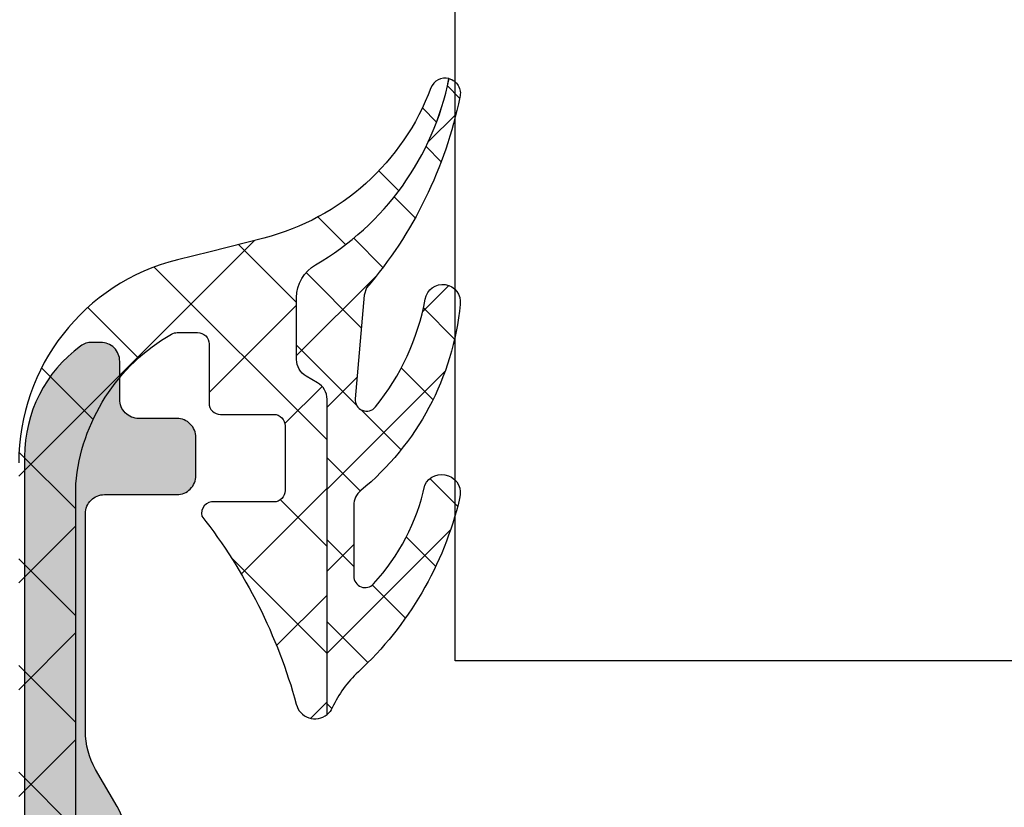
# Model space of a CAD drawing. Header units: millimetres. Extents: x 247761 to 294611, y 172579 to 236863.
# Tile 396 of 596: x 249738 to 249764, y 194927 to 194948. Entities that reach past the tile are written whole.
import ezdxf

# ---------------------------------------------------------------- set-up
doc = ezdxf.new("R2010")
doc.units = ezdxf.units.MM
doc.layers.add('FASÁDA DETAILNÍ', color=4, linetype='Continuous')
doc.layers.add('NOVA', color=240, linetype='Continuous')

# ---------------------------------------------------------------- blocks, each defined once
blk = doc.blocks.new('A$C69D17D4D')
at = {"layer": 'FASÁDA DETAILNÍ'}
h = blk.add_hatch(dxfattribs=at)
h.set_pattern_fill('ANSI37', color=256, scale=0.625, angle=90, style=0)
h.set_pattern_definition([(135, (0, 0), (-1.403165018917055, -1.403165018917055), []), (225, (0, 0), (1.403165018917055, -1.403165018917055), [])])
edge = h.paths.add_edge_path()
edge.add_ellipse((-24900.19754156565, 21563.88684667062), major_axis=(-5.039467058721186, 0), ratio=1, start_angle=299.7917844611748, end_angle=355.0355387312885, ccw=False)
edge.add_ellipse((-24902.5523417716, 21567.99993115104), major_axis=(-0.3000000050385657, 0), ratio=1, start_angle=270.00069261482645, end_angle=299.79217298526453, ccw=False)
edge.add_line((-24902.55234539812, 21568.29993115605), (-24902.01806139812, 21568.29993415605))
edge.add_ellipse((-24902.01806016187, 21567.99993439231), major_axis=(-0.2999997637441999, 0), ratio=1, start_angle=179.9999548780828, end_angle=270.0002361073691, ccw=False)
edge.add_line((-24901.71806039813, 21567.99993415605), (-24901.71806039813, 21566.44993715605))
edge.add_ellipse((-24901.41804975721, 21566.44994479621), major_axis=(-0.3000106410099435, 0), ratio=1, start_angle=0.001459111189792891, end_angle=89.99567605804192)
edge.add_line((-24901.41807239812, 21566.14993415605), (-24900.01809039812, 21566.14992315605))
edge.add_ellipse((-24900.01809323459, 21565.84993331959), major_axis=(-0.2999898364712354, 0), ratio=1, start_angle=180.0003507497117, end_angle=269.9994582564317, ccw=False)
edge.add_line((-24899.71810339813, 21565.84993515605), (-24899.71810339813, 21564.14992315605))
edge.add_ellipse((-24900.01811353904, 21564.14993029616), major_axis=(-0.3000101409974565, 0), ratio=1, start_angle=90.00441943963, end_angle=179.9986363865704, ccw=False)
edge.add_line((-24900.01809039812, 21563.84992015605), (-24901.58192139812, 21563.84993115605))
edge.add_ellipse((-24901.61477842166, 21563.54877209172), major_axis=(-0.3029461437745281, 0), ratio=1, start_angle=-96.22645090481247, end_angle=13.48357731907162)
edge.add_ellipse((-24912.93074274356, 21554.8438489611), major_axis=(-14.0007663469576, 0), ratio=1, start_angle=195.3017322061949, end_angle=218.0756200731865, ccw=False)
edge.add_ellipse((-24898.93850496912, 21558.65056253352), major_axis=(-0.5004721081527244, 0), ratio=1, start_angle=12.91760852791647, end_angle=129.8066343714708)
edge.add_line((-24898.61810339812, 21558.26609515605), (-24898.61810339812, 21566.54937415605))
edge.add_ellipse((-24899.11810310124, 21566.54937362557), major_axis=(-0.4999997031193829, 0), ratio=1, start_angle=180.0000607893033, end_angle=240.0000196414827)
edge.add_line((-24898.86810339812, 21566.98238615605), (-24899.16810339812, 21567.15559215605))
edge.add_ellipse((-24898.91810369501, 21567.58860468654), major_axis=(-0.4999997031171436, 0), ratio=1, start_angle=6.0789720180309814e-05, end_angle=60.00001964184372, ccw=False)
edge.add_line((-24899.41810339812, 21567.58860415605), (-24899.41810339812, 21569.21795215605))
edge.add_ellipse((-24898.418104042, 21569.21795293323), major_axis=(-0.9999993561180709, 0), ratio=1, start_angle=-59.94966113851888, end_angle=4.452882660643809e-05, ccw=False)
edge.add_ellipse((-24902.57443082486, 21576.40233364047), major_axis=(-7.3000234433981, 0), ratio=1, start_angle=120.0503545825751, end_angle=168.7144463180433)
edge.add_ellipse((-24895.51809381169, 21574.58710153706), major_axis=(-0.3999905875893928, 0), ratio=1, start_angle=255.147024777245, end_angle=339.4981705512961)
edge.add_ellipse((-24901.86719193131, 21576.9611684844), major_axis=(-6.378448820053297, 0), ratio=1, start_angle=104.45259778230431, end_angle=159.4981254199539, ccw=False)
edge.add_line((-24900.27526539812, 21570.78456915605), (-24901.68597239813, 21570.42098215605))
edge.add_line((-24901.68597239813, 21570.42098215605), (-24902.54867339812, 21570.21086915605))
edge.add_ellipse((-24901.21810836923, 21564.87424643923), major_axis=(-5.499995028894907, 0), ratio=1, start_angle=-76.0000450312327, end_angle=3.420221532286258e-05)
edge.add_line((-24906.71810339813, 21564.87424315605), (-24906.71810339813, 21552.45621515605))
edge.add_line((-24906.71810339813, 21552.45621515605), (-24906.43048439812, 21551.09315815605))
edge.add_ellipse((-24906.91971072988, 21550.98992554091), major_axis=(-0.4999993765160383, 0), ratio=1, start_angle=130.2837515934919, end_angle=191.9153007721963, ccw=False)
edge.add_line((-24906.59642439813, 21550.60850015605), (-24908.45303239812, 21549.03488915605))
edge.add_ellipse((-24907.96810289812, 21548.46275015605), major_axis=(-0.7499997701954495, 0), ratio=1, start_angle=-49.71629384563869, end_angle=130.2837061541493)
edge.add_line((-24907.48317339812, 21547.89061115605), (-24905.17152939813, 21549.84989715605))
edge.add_ellipse((-24905.81810156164, 21550.612748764), major_axis=(-0.999999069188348, 0), ratio=1, start_angle=130.2836986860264, end_angle=191.9152478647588)
edge.add_line((-24904.83964839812, 21550.81921315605), (-24905.21810339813, 21552.61275015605))
edge.add_line((-24905.21810339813, 21552.61275015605), (-24905.21810339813, 21564.32295115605))
h = blk.add_hatch(dxfattribs=at)
h.set_pattern_fill('ANSI37', color=256, scale=0.48, angle=90, style=0)
h.set_pattern_definition([(135, (0, 0), (-1.077630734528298, -1.077630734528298), []), (225, (0, 0), (1.077630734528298, -1.077630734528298), [])])
edge = h.paths.add_edge_path()
edge.add_arc((-24897.41710413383, 21563.76104458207), 0.4999992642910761, 129.4073371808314, 179.9999342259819)
edge.add_line((-24897.91710339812, 21563.76104515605), (-24897.91710339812, 21561.89894815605))
edge.add_arc((-24897.61710320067, 21561.8989485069), 0.3000001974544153, 180.0000670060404, 317.3578430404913)
edge.add_arc((-24901.49089816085, 21565.46636322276), 5.566188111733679, 317.3577388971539, 347.8089673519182)
edge.add_arc((-24895.60682187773, 21564.08306927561), 0.4897187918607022, -17.01397229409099, 154.8827571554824, ccw=False)
edge.add_arc((-24903.94657973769, 21566.02896059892), 9.052420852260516, 312.7933211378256, 346.6565612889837, ccw=False)
edge.add_arc((-24895.7586995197, 21557.18478387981), 2.999999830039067, 132.7932868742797, 155.2450969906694)
edge.add_arc((-24898.9375056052, 21558.6505660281), 0.5004751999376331, 309.80643418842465, 335.2448242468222, ccw=False)
edge.add_line((-24898.61710339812, 21558.26609515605), (-24898.61710339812, 21566.54937415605))
edge.add_arc((-24899.11710310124, 21566.54937362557), 0.4999997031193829, 6.078930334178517e-05, 60.00001964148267)
edge.add_line((-24898.86710339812, 21566.98238615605), (-24899.16710339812, 21567.15559215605))
edge.add_arc((-24898.91710369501, 21567.58860468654), 0.4999997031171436, 180.0000607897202, 240.00001964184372, ccw=False)
edge.add_line((-24899.41710339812, 21567.58860415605), (-24899.41710339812, 21569.21795215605))
edge.add_arc((-24898.417104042, 21569.21795293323), 0.9999993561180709, 120.05033886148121, 180.0000445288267, ccw=False)
edge.add_arc((-24902.57343082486, 21576.40233364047), 7.300023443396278, 300.0503545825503, 348.7144463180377)
edge.add_arc((-24895.51709376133, 21574.58710106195), 0.3999910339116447, -15.001276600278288, 75.14704919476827, ccw=False)
edge.add_arc((-24906.03659782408, 21576.71382153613), 11.13157184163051, 319.413038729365, 348.44234221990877, ccw=False)
edge.add_line((-24897.58306639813, 21569.47160515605), (-24897.64076739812, 21569.27938815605))
edge.add_line((-24897.64076739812, 21569.27938815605), (-24897.87860539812, 21566.56218115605))
edge.add_arc((-24897.57974812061, 21566.53602215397), 0.2999999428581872, 174.9976449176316, 320.9690488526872)
edge.add_arc((-24902.25997422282, 21570.33019419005), 6.324969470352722, 320.9689666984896, 349.5200292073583)
edge.add_arc((-24895.58213839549, 21569.10131685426), 0.4650353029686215, -7.528137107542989, 170.2920262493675, ccw=False)
edge.add_arc((-24902.33847073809, 21569.7508156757), 7.252239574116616, 309.4075108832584, 354.37832838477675, ccw=False)
h = blk.add_hatch(color=256, dxfattribs=at)
edge = h.paths.add_edge_path()
edge.add_line((-24904.16410339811, 21550.49993115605), (-24903.86410339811, 21550.87313615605))
edge.add_line((-24903.86410339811, 21550.87313615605), (-24903.86410339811, 21554.84634115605))
edge.add_ellipse((-24905.86411060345, 21554.84633955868), major_axis=(-2.000007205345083, 0), ratio=1, start_angle=180.0000457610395, end_angle=209.9999336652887)
edge.add_line((-24904.13205239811, 21555.84634115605), (-24904.69615439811, 21556.82339315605))
edge.add_ellipse((-24902.96409619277, 21557.82339475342), major_axis=(-2.000007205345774, 0), ratio=1, start_angle=4.576103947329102e-05, end_angle=29.999933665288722, ccw=False)
edge.add_line((-24904.96410339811, 21557.82339315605), (-24904.96410339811, 21563.54322715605))
edge.add_ellipse((-24904.46410377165, 21563.54322752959), major_axis=(-0.4999996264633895, 0), ratio=1, start_angle=-90.00004280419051, end_angle=4.280419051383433e-05, ccw=False)
edge.add_line((-24904.46410339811, 21564.04322715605), (-24902.56410339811, 21564.04322715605))
edge.add_ellipse((-24902.56384541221, 21564.54296917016), major_axis=(-0.4997420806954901, 0), ratio=1, start_angle=89.97042173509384, end_angle=180.0295782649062)
edge.add_line((-24902.06410339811, 21564.54322715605), (-24902.06410339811, 21565.54322715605))
edge.add_ellipse((-24902.56384541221, 21565.54348514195), major_axis=(-0.4997420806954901, 0), ratio=1, start_angle=179.9704217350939, end_angle=270.0295782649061)
edge.add_line((-24902.56410339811, 21566.04322715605), (-24903.56410339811, 21566.04322715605))
edge.add_ellipse((-24903.56436394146, 21566.5429666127), major_axis=(-0.4997395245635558, 0), ratio=1, start_angle=-0.029871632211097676, end_angle=90.02987163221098, ccw=False)
edge.add_line((-24904.06410339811, 21566.54322715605), (-24904.06410339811, 21567.54322715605))
edge.add_ellipse((-24904.56385152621, 21567.54348102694), major_axis=(-0.49974819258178, 0), ratio=1, start_angle=179.9708938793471, end_angle=270.0288769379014)
edge.add_line((-24904.56410339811, 21568.04322915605), (-24904.79713439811, 21568.04322915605))
edge.add_ellipse((-24904.79713487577, 21567.54322994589), major_axis=(-0.4999992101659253, 0), ratio=1, start_angle=269.9999452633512, end_angle=306.2493130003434)
edge.add_ellipse((-24902.96409697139, 21565.04322658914), major_axis=(-3.600006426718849, 0), ratio=1, start_angle=306.249386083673, end_angle=359.9999591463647)
edge.add_line((-24906.56410339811, 21565.04322915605), (-24906.56410339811, 21555.09993115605))
edge.add_ellipse((-24906.36410354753, 21555.09993100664), major_axis=(-0.1999998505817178, 0), ratio=1, start_angle=-4.280335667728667e-05, end_angle=90.00004280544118)
edge.add_line((-24906.36410339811, 21554.89993115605), (-24905.64688239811, 21554.89993115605))
edge.add_line((-24905.64688239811, 21554.89993115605), (-24905.50598339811, 21555.04089215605))
edge.add_ellipse((-24905.36410346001, 21554.89993078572), major_axis=(-0.2000000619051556, 0), ratio=1, start_angle=180.000106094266, end_angle=315.18607561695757, ccw=False)
edge.add_line((-24905.16410339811, 21554.89993115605), (-24905.16410339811, 21553.00036215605))
edge.add_line((-24905.16410339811, 21553.00036215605), (-24904.84978539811, 21548.92171415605))
edge.add_ellipse((-24904.35594075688, 21548.99993166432), major_axis=(-0.5000005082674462, 0), ratio=1, start_angle=9.000022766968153, end_angle=89.99992652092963)
edge.add_line((-24904.35594139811, 21548.49993115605), (-24904.16410339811, 21548.49993115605))
edge.add_ellipse((-24904.16410302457, 21548.99993078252), major_axis=(-0.4999996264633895, 0), ratio=1, start_angle=89.99995719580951, end_angle=180.0000428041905)
edge.add_line((-24903.66410339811, 21548.99993115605), (-24903.66410339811, 21549.09993115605))
edge.add_ellipse((-24903.86410324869, 21549.09993130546), major_axis=(-0.1999998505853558, 0), ratio=1, start_angle=179.9999571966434, end_angle=270.0000428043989)
edge.add_line((-24903.86410339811, 21549.29993115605), (-24904.16410339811, 21549.29993115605))
edge.add_line((-24904.16410339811, 21549.29993115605), (-24904.16410339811, 21550.49993115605))
blk.add_lwpolyline([(-24895.25401524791, 21640.64530968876), (-24895.25401524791, 22028.33608654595), (-24851.25401524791, 22028.33608654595), (-24851.25401524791, 21640.64530968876), (-24851.25401524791, 21559.6744308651), (-24895.25401524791, 21559.6744308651)], close=True, dxfattribs=at)
at = {"layer": 'FASÁDA DETAILNÍ', "extrusion": (0, 0, -1)}
for points in [[(24905.21810339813, 21552.61275015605), (24905.21810339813, 21564.32295115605), (24905.21810339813, 21564.32295115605, 0.245826), (24902.70139839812, 21568.26028115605, 0.130727), (24902.55234539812, 21568.29993115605), (24902.01806139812, 21568.29993415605), (24902.01806139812, 21568.29993415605, 0.414215), (24901.71806039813, 21567.99993415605), (24901.71806039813, 21566.44993715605), (24901.71806039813, 21566.44993715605, -0.414184), (24901.41807239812, 21566.14993415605), (24900.01809039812, 21566.14992315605), (24900.01809039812, 21566.14992315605, 0.414209), (24899.71810339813, 21565.84993515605), (24899.71810339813, 21564.14992315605), (24899.71810339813, 21564.14992315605, 0.414184), (24900.01809039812, 21563.84992015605), (24901.58192139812, 21563.84993115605), (24901.58192139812, 21563.84993115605, -0.51896), (24901.90937439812, 21563.47813515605, 0.0996982), (24899.42631139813, 21558.53868215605, -0.559391), (24898.61810339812, 21558.26609515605), (24898.61810339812, 21566.54937415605), (24898.61810339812, 21566.54937415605, -0.267949), (24898.86810339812, 21566.98238615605), (24899.16810339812, 21567.15559215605), (24899.16810339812, 21567.15559215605, 0.267949), (24899.41810339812, 21567.58860415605), (24899.41810339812, 21569.21795215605), (24899.41810339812, 21569.21795215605, 0.267714), (24898.91886439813, 21570.08353815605, -0.215587), (24895.41556039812, 21574.97372715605, -0.385623), (24895.89274939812, 21574.72719315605, 0.244909), (24900.27526539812, 21570.78456915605), (24901.68597239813, 21570.42098215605), (24902.54867339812, 21570.21086915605), (24902.54867339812, 21570.21086915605, -0.344328), (24906.71810339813, 21564.87424315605)], [(24903.86410339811, 21554.84634115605, -0.131652), (24904.13205239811, 21555.84634115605), (24904.69615439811, 21556.82339315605), (24904.69615439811, 21556.82339315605, 0.131652), (24904.96410339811, 21557.82339315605), (24904.96410339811, 21563.54322715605), (24904.96410339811, 21563.54322715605, 0.414214), (24904.46410339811, 21564.04322715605), (24902.56410339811, 21564.04322715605), (24902.56410339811, 21564.04322715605, -0.414516), (24902.06410339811, 21564.54322715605), (24902.06410339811, 21565.54322715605), (24902.06410339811, 21565.54322715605, -0.414516), (24902.56410339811, 21566.04322715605), (24903.56410339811, 21566.04322715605), (24903.56410339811, 21566.04322715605, 0.414519), (24904.06410339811, 21566.54322715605), (24904.06410339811, 21567.54322715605), (24904.06410339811, 21567.54322715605, -0.41451), (24904.56410339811, 21568.04322915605), (24904.79713439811, 21568.04322915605), (24904.79713439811, 21568.04322915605, -0.1595), (24905.09278439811, 21567.94645515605, -0.238928), (24906.56410339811, 21565.04322915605), (24906.56410339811, 21555.09993115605)]]:
    blk.add_lwpolyline(points, format="xyb", dxfattribs=at)
at = {"layer": 'FASÁDA DETAILNÍ'}
blk.add_lwpolyline([(-24897.73451839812, 21564.14737015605, 0.224409), (-24897.91710339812, 21563.76104515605), (-24897.91710339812, 21561.89894815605), (-24897.91710339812, 21561.89894815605, 0.683163), (-24897.39642339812, 21561.69572315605, 0.133656), (-24896.05023339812, 21564.29094115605, -0.931673), (-24895.13853639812, 21563.93977515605, -0.148841), (-24897.79676539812, 21559.38621215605, 0.0982791), (-24898.48302139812, 21558.44099615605, -0.111454), (-24898.61710339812, 21558.26609515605), (-24898.61710339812, 21566.54937415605), (-24898.61710339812, 21566.54937415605, 0.267949), (-24898.86710339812, 21566.98238615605), (-24899.16710339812, 21567.15559215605), (-24899.16710339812, 21567.15559215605, -0.267949), (-24899.41710339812, 21567.58860415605), (-24899.41710339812, 21569.21795215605), (-24899.41710339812, 21569.21795215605, -0.267714), (-24898.91786439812, 21570.08353815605, 0.215587), (-24895.41456039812, 21574.97372715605, -0.414972), (-24895.13073439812, 21574.48356715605, -0.127346), (-24897.58306639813, 21569.47160515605), (-24897.64076739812, 21569.27938815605), (-24897.87860539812, 21566.56218115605), (-24897.87860539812, 21566.56218115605, 0.739768), (-24897.34670639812, 21566.34710015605, 0.125226), (-24896.04051439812, 21569.17973415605, -0.981156), (-24895.12111139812, 21569.04039115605, -0.19878), (-24897.73451839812, 21564.14737015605)], format="xyb", close=True, dxfattribs=at)

msp = doc.modelspace()

# ---------------------------------------------------------------- block references
at = {"layer": 'NOVA', "ltscale": 300}
msp.add_blockref('A$C69D17D4D', (274644.5174331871, 173371.2585875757), dxfattribs=at)

doc.saveas('drawing.dxf')
